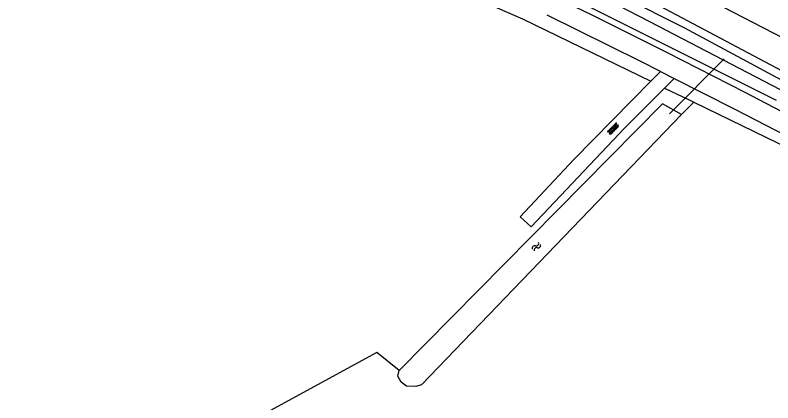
# Model space of a CAD drawing. Extents: x 135990 to 139000, y 393500 to 396000.
# Drawn here: x 137608.5 to 137733.8, y 395639.3 to 395703.5 of the extents above; entities that cross this region are included whole.
import ezdxf

# ---------------------------------------------------------------- set-up
doc = ezdxf.new("R2010")
doc.units = 0
for name, color, linetype in [('gg-knt-bronhoudergrens', 7, 'Continuous'), ('gg-knt-onverhard', 7, 'Continuous'), ('gg-knt-verharding', 7, 'Continuous'), ('gg-kntw-bovenkant insteek waterloop', 7, 'Continuous'), ('gg-kwrk-duiker nz buis', 7, 'Continuous'), ('gt-grn-groengrens', 7, 'Continuous'), ('gt-grn-vlakafsluiter', 7, 'Continuous'), ('gt-symb-overige verharding', 7, 'Continuous'), ('gt-symb-watersymbool', 7, 'Continuous'), ('gx-grn-maaiveld', 7, 'Continuous')]:
    doc.layers.add(name, color=color, linetype=linetype)

# ---------------------------------------------------------------- blocks, each defined once
blk = doc.blocks.new('gt0-WA')
at = {"layer": 'gt-symb-watersymbool'}
for centre, start, end in [((-0.32, 0.02), 28.0725, 151.9275), ((0.43, 0.42), 208.0725, 331.9275), ((-0.32, -0.43), 28.0725, 151.9275), ((0.43, -0.03), 208.0725, 331.9275)]:
    blk.add_arc(centre, 0.425, start, end, dxfattribs=at)
blk = doc.blocks.new('gt0-OVH')
at = {"layer": 'gt-symb-overige verharding'}
for points in [[(-0.97, 0.3), (-0.97, 0.31), (-0.96, 0.32), (-0.97, 0.33), (-0.97, 0.34), (-0.98, 0.35), (-0.99, 0.35), (-1, 0.36), (-1.01, 0.35), (-1.02, 0.35), (-1.03, 0.34), (-1.03, 0.33), (-1.04, 0.32), (-1.03, 0.31), (-1.03, 0.3), (-1.02, 0.29), (-1.01, 0.29), (-1, 0.28), (-0.99, 0.29), (-0.98, 0.29)], [(-0.87, 0.11), (-0.87, 0.12), (-0.86, 0.13), (-0.87, 0.14), (-0.87, 0.15), (-0.88, 0.16), (-0.89, 0.16), (-0.9, 0.16), (-0.91, 0.16), (-0.92, 0.16), (-0.93, 0.15), (-0.93, 0.14), (-0.94, 0.13), (-0.93, 0.12), (-0.93, 0.11), (-0.92, 0.1), (-0.91, 0.09), (-0.9, 0.09), (-0.89, 0.09), (-0.88, 0.1)], [(-0.77, 0.3), (-0.77, 0.31), (-0.76, 0.32), (-0.77, 0.33), (-0.77, 0.34), (-0.78, 0.35), (-0.79, 0.35), (-0.8, 0.36), (-0.81, 0.35), (-0.82, 0.35), (-0.83, 0.34), (-0.83, 0.33), (-0.84, 0.32), (-0.83, 0.31), (-0.83, 0.3), (-0.82, 0.29), (-0.81, 0.29), (-0.8, 0.28), (-0.79, 0.29), (-0.78, 0.29)], [(-0.67, 0.11), (-0.67, 0.12), (-0.66, 0.13), (-0.67, 0.14), (-0.67, 0.15), (-0.68, 0.16), (-0.69, 0.16), (-0.7, 0.16), (-0.71, 0.16), (-0.72, 0.16), (-0.73, 0.15), (-0.73, 0.14), (-0.74, 0.13), (-0.73, 0.12), (-0.73, 0.11), (-0.72, 0.1), (-0.71, 0.09), (-0.7, 0.09), (-0.69, 0.09), (-0.68, 0.1)], [(-0.57, 0.3), (-0.57, 0.31), (-0.56, 0.32), (-0.57, 0.33), (-0.57, 0.34), (-0.58, 0.35), (-0.59, 0.35), (-0.6, 0.36), (-0.61, 0.35), (-0.62, 0.35), (-0.63, 0.34), (-0.63, 0.33), (-0.64, 0.32), (-0.63, 0.31), (-0.63, 0.3), (-0.62, 0.29), (-0.61, 0.29), (-0.6, 0.28), (-0.59, 0.29), (-0.58, 0.29)], [(-0.47, 0.11), (-0.47, 0.12), (-0.46, 0.13), (-0.47, 0.14), (-0.47, 0.15), (-0.48, 0.16), (-0.49, 0.16), (-0.5, 0.16), (-0.51, 0.16), (-0.52, 0.16), (-0.53, 0.15), (-0.53, 0.14), (-0.54, 0.13), (-0.53, 0.12), (-0.53, 0.11), (-0.52, 0.1), (-0.51, 0.09), (-0.5, 0.09), (-0.49, 0.09), (-0.48, 0.1)], [(-0.37, 0.3), (-0.37, 0.31), (-0.36, 0.32), (-0.37, 0.33), (-0.37, 0.34), (-0.38, 0.35), (-0.39, 0.35), (-0.4, 0.36), (-0.41, 0.35), (-0.42, 0.35), (-0.43, 0.34), (-0.43, 0.33), (-0.44, 0.32), (-0.43, 0.31), (-0.43, 0.3), (-0.42, 0.29), (-0.41, 0.29), (-0.4, 0.28), (-0.39, 0.29), (-0.38, 0.29)], [(-0.27, 0.11), (-0.27, 0.12), (-0.26, 0.13), (-0.27, 0.14), (-0.27, 0.15), (-0.28, 0.16), (-0.29, 0.16), (-0.3, 0.16), (-0.31, 0.16), (-0.32, 0.16), (-0.33, 0.15), (-0.33, 0.14), (-0.34, 0.13), (-0.33, 0.12), (-0.33, 0.11), (-0.32, 0.1), (-0.31, 0.09), (-0.3, 0.09), (-0.29, 0.09), (-0.28, 0.1)], [(-0.17, 0.3), (-0.17, 0.31), (-0.16, 0.32), (-0.17, 0.33), (-0.17, 0.34), (-0.18, 0.35), (-0.19, 0.35), (-0.2, 0.36), (-0.21, 0.35), (-0.22, 0.35), (-0.23, 0.34), (-0.23, 0.33), (-0.24, 0.32), (-0.23, 0.31), (-0.23, 0.3), (-0.22, 0.29), (-0.21, 0.29), (-0.2, 0.28), (-0.19, 0.29), (-0.18, 0.29)], [(-0.07, 0.11), (-0.07, 0.12), (-0.06, 0.13), (-0.07, 0.14), (-0.07, 0.15), (-0.08, 0.16), (-0.09, 0.16), (-0.1, 0.16), (-0.11, 0.16), (-0.12, 0.16), (-0.13, 0.15), (-0.13, 0.14), (-0.14, 0.13), (-0.13, 0.12), (-0.13, 0.11), (-0.12, 0.1), (-0.11, 0.09), (-0.1, 0.09), (-0.09, 0.09), (-0.08, 0.1)], [(0.03, 0.3), (0.03, 0.31), (0.04, 0.32), (0.03, 0.33), (0.03, 0.34), (0.02, 0.35), (0.01, 0.35), (0, 0.36), (-0.01, 0.35), (-0.02, 0.35), (-0.03, 0.34), (-0.03, 0.33), (-0.04, 0.32), (-0.03, 0.31), (-0.03, 0.3), (-0.02, 0.29), (-0.01, 0.29), (0, 0.28), (0.01, 0.29), (0.02, 0.29)], [(0.13, 0.11), (0.13, 0.12), (0.14, 0.13), (0.13, 0.14), (0.13, 0.15), (0.12, 0.16), (0.11, 0.16), (0.1, 0.16), (0.09, 0.16), (0.08, 0.16), (0.07, 0.15), (0.07, 0.14), (0.06, 0.13), (0.07, 0.12), (0.07, 0.11), (0.08, 0.1), (0.09, 0.09), (0.1, 0.09), (0.11, 0.09), (0.12, 0.1)], [(0.23, 0.3), (0.23, 0.31), (0.24, 0.32), (0.23, 0.33), (0.23, 0.34), (0.22, 0.35), (0.21, 0.35), (0.2, 0.36), (0.19, 0.35), (0.18, 0.35), (0.17, 0.34), (0.17, 0.33), (0.16, 0.32), (0.17, 0.31), (0.17, 0.3), (0.18, 0.29), (0.19, 0.29), (0.2, 0.28), (0.21, 0.29), (0.22, 0.29)], [(0.33, 0.11), (0.33, 0.12), (0.34, 0.13), (0.33, 0.14), (0.33, 0.15), (0.32, 0.16), (0.31, 0.16), (0.3, 0.16), (0.29, 0.16), (0.28, 0.16), (0.27, 0.15), (0.27, 0.14), (0.26, 0.13), (0.27, 0.12), (0.27, 0.11), (0.28, 0.1), (0.29, 0.09), (0.3, 0.09), (0.31, 0.09), (0.32, 0.1)], [(0.43, 0.3), (0.43, 0.31), (0.44, 0.32), (0.43, 0.33), (0.43, 0.34), (0.42, 0.35), (0.41, 0.35), (0.4, 0.36), (0.39, 0.35), (0.38, 0.35), (0.37, 0.34), (0.37, 0.33), (0.36, 0.32), (0.37, 0.31), (0.37, 0.3), (0.38, 0.29), (0.39, 0.29), (0.4, 0.28), (0.41, 0.29), (0.42, 0.29)], [(0.53, 0.11), (0.53, 0.12), (0.54, 0.13), (0.53, 0.14), (0.53, 0.15), (0.52, 0.16), (0.51, 0.16), (0.5, 0.16), (0.49, 0.16), (0.48, 0.16), (0.47, 0.15), (0.47, 0.14), (0.46, 0.13), (0.47, 0.12), (0.47, 0.11), (0.48, 0.1), (0.49, 0.09), (0.5, 0.09), (0.51, 0.09), (0.52, 0.1)], [(0.63, 0.3), (0.63, 0.31), (0.64, 0.32), (0.63, 0.33), (0.63, 0.34), (0.62, 0.35), (0.61, 0.35), (0.6, 0.36), (0.59, 0.35), (0.58, 0.35), (0.57, 0.34), (0.57, 0.33), (0.56, 0.32), (0.57, 0.31), (0.57, 0.3), (0.58, 0.29), (0.59, 0.29), (0.6, 0.28), (0.61, 0.29), (0.62, 0.29)], [(0.73, 0.11), (0.73, 0.12), (0.74, 0.13), (0.73, 0.14), (0.73, 0.15), (0.72, 0.16), (0.71, 0.16), (0.7, 0.16), (0.69, 0.16), (0.68, 0.16), (0.67, 0.15), (0.67, 0.14), (0.66, 0.13), (0.67, 0.12), (0.67, 0.11), (0.68, 0.1), (0.69, 0.09), (0.7, 0.09), (0.71, 0.09), (0.72, 0.1)], [(0.83, 0.3), (0.83, 0.31), (0.84, 0.32), (0.83, 0.33), (0.83, 0.34), (0.82, 0.35), (0.81, 0.35), (0.8, 0.36), (0.79, 0.35), (0.78, 0.35), (0.77, 0.34), (0.77, 0.33), (0.76, 0.32), (0.77, 0.31), (0.77, 0.3), (0.78, 0.29), (0.79, 0.29), (0.8, 0.28), (0.81, 0.29), (0.82, 0.29)], [(0.93, 0.11), (0.93, 0.12), (0.94, 0.13), (0.93, 0.14), (0.93, 0.15), (0.92, 0.16), (0.91, 0.16), (0.9, 0.16), (0.89, 0.16), (0.88, 0.16), (0.87, 0.15), (0.87, 0.14), (0.86, 0.13), (0.87, 0.12), (0.87, 0.11), (0.88, 0.1), (0.89, 0.09), (0.9, 0.09), (0.91, 0.09), (0.92, 0.1)], [(1.03, 0.3), (1.03, 0.31), (1.04, 0.32), (1.03, 0.33), (1.03, 0.34), (1.02, 0.35), (1.01, 0.35), (1, 0.36), (0.99, 0.35), (0.98, 0.35), (0.97, 0.34), (0.97, 0.33), (0.96, 0.32), (0.97, 0.31), (0.97, 0.3), (0.98, 0.29), (0.99, 0.29), (1, 0.28), (1.01, 0.29), (1.02, 0.29)], [(-0.97, -0.14), (-0.97, -0.13), (-0.96, -0.12), (-0.97, -0.11), (-0.97, -0.1), (-0.98, -0.09), (-0.99, -0.09), (-1, -0.08), (-1.01, -0.09), (-1.02, -0.09), (-1.03, -0.1), (-1.03, -0.11), (-1.04, -0.12), (-1.03, -0.13), (-1.03, -0.14), (-1.02, -0.15), (-1.01, -0.15), (-1, -0.16), (-0.99, -0.15), (-0.98, -0.15)], [(-0.87, -0.33), (-0.87, -0.32), (-0.86, -0.31), (-0.87, -0.3), (-0.87, -0.29), (-0.88, -0.28), (-0.89, -0.28), (-0.9, -0.28), (-0.91, -0.28), (-0.92, -0.28), (-0.93, -0.29), (-0.93, -0.3), (-0.94, -0.31), (-0.93, -0.32), (-0.93, -0.33), (-0.92, -0.34), (-0.91, -0.35), (-0.9, -0.35), (-0.89, -0.35), (-0.88, -0.34)], [(-0.77, -0.14), (-0.77, -0.13), (-0.76, -0.12), (-0.77, -0.11), (-0.77, -0.1), (-0.78, -0.09), (-0.79, -0.09), (-0.8, -0.08), (-0.81, -0.09), (-0.82, -0.09), (-0.83, -0.1), (-0.83, -0.11), (-0.84, -0.12), (-0.83, -0.13), (-0.83, -0.14), (-0.82, -0.15), (-0.81, -0.15), (-0.8, -0.16), (-0.79, -0.15), (-0.78, -0.15)], [(-0.67, -0.33), (-0.67, -0.32), (-0.66, -0.31), (-0.67, -0.3), (-0.67, -0.29), (-0.68, -0.28), (-0.69, -0.28), (-0.7, -0.28), (-0.71, -0.28), (-0.72, -0.28), (-0.73, -0.29), (-0.73, -0.3), (-0.74, -0.31), (-0.73, -0.32), (-0.73, -0.33), (-0.72, -0.34), (-0.71, -0.35), (-0.7, -0.35), (-0.69, -0.35), (-0.68, -0.34)], [(-0.57, -0.14), (-0.57, -0.13), (-0.56, -0.12), (-0.57, -0.11), (-0.57, -0.1), (-0.58, -0.09), (-0.59, -0.09), (-0.6, -0.08), (-0.61, -0.09), (-0.62, -0.09), (-0.63, -0.1), (-0.63, -0.11), (-0.64, -0.12), (-0.63, -0.13), (-0.63, -0.14), (-0.62, -0.15), (-0.61, -0.15), (-0.6, -0.16), (-0.59, -0.15), (-0.58, -0.15)], [(-0.47, -0.33), (-0.47, -0.32), (-0.46, -0.31), (-0.47, -0.3), (-0.47, -0.29), (-0.48, -0.28), (-0.49, -0.28), (-0.5, -0.28), (-0.51, -0.28), (-0.52, -0.28), (-0.53, -0.29), (-0.53, -0.3), (-0.54, -0.31), (-0.53, -0.32), (-0.53, -0.33), (-0.52, -0.34), (-0.51, -0.35), (-0.5, -0.35), (-0.49, -0.35), (-0.48, -0.34)], [(-0.37, -0.14), (-0.37, -0.13), (-0.36, -0.12), (-0.37, -0.11), (-0.37, -0.1), (-0.38, -0.09), (-0.39, -0.09), (-0.4, -0.08), (-0.41, -0.09), (-0.42, -0.09), (-0.43, -0.1), (-0.43, -0.11), (-0.44, -0.12), (-0.43, -0.13), (-0.43, -0.14), (-0.42, -0.15), (-0.41, -0.15), (-0.4, -0.16), (-0.39, -0.15), (-0.38, -0.15)], [(-0.27, -0.33), (-0.27, -0.32), (-0.26, -0.31), (-0.27, -0.3), (-0.27, -0.29), (-0.28, -0.28), (-0.29, -0.28), (-0.3, -0.28), (-0.31, -0.28), (-0.32, -0.28), (-0.33, -0.29), (-0.33, -0.3), (-0.34, -0.31), (-0.33, -0.32), (-0.33, -0.33), (-0.32, -0.34), (-0.31, -0.35), (-0.3, -0.35), (-0.29, -0.35), (-0.28, -0.34)], [(-0.17, -0.14), (-0.17, -0.13), (-0.16, -0.12), (-0.17, -0.11), (-0.17, -0.1), (-0.18, -0.09), (-0.19, -0.09), (-0.2, -0.08), (-0.21, -0.09), (-0.22, -0.09), (-0.23, -0.1), (-0.23, -0.11), (-0.24, -0.12), (-0.23, -0.13), (-0.23, -0.14), (-0.22, -0.15), (-0.21, -0.15), (-0.2, -0.16), (-0.19, -0.15), (-0.18, -0.15)], [(-0.07, -0.33), (-0.07, -0.32), (-0.06, -0.31), (-0.07, -0.3), (-0.07, -0.29), (-0.08, -0.28), (-0.09, -0.28), (-0.1, -0.28), (-0.11, -0.28), (-0.12, -0.28), (-0.13, -0.29), (-0.13, -0.3), (-0.14, -0.31), (-0.13, -0.32), (-0.13, -0.33), (-0.12, -0.34), (-0.11, -0.35), (-0.1, -0.35), (-0.09, -0.35), (-0.08, -0.34)], [(0.03, -0.14), (0.03, -0.13), (0.04, -0.12), (0.03, -0.11), (0.03, -0.1), (0.02, -0.09), (0.01, -0.09), (0, -0.08), (-0.01, -0.09), (-0.02, -0.09), (-0.03, -0.1), (-0.03, -0.11), (-0.04, -0.12), (-0.03, -0.13), (-0.03, -0.14), (-0.02, -0.15), (-0.01, -0.15), (0, -0.16), (0.01, -0.15), (0.02, -0.15)], [(0.13, -0.33), (0.13, -0.32), (0.14, -0.31), (0.13, -0.3), (0.13, -0.29), (0.12, -0.28), (0.11, -0.28), (0.1, -0.28), (0.09, -0.28), (0.08, -0.28), (0.07, -0.29), (0.07, -0.3), (0.06, -0.31), (0.07, -0.32), (0.07, -0.33), (0.08, -0.34), (0.09, -0.35), (0.1, -0.35), (0.11, -0.35), (0.12, -0.34)], [(0.23, -0.14), (0.23, -0.13), (0.24, -0.12), (0.23, -0.11), (0.23, -0.1), (0.22, -0.09), (0.21, -0.09), (0.2, -0.08), (0.19, -0.09), (0.18, -0.09), (0.17, -0.1), (0.17, -0.11), (0.16, -0.12), (0.17, -0.13), (0.17, -0.14), (0.18, -0.15), (0.19, -0.15), (0.2, -0.16), (0.21, -0.15), (0.22, -0.15)], [(0.33, -0.33), (0.33, -0.32), (0.34, -0.31), (0.33, -0.3), (0.33, -0.29), (0.32, -0.28), (0.31, -0.28), (0.3, -0.28), (0.29, -0.28), (0.28, -0.28), (0.27, -0.29), (0.27, -0.3), (0.26, -0.31), (0.27, -0.32), (0.27, -0.33), (0.28, -0.34), (0.29, -0.35), (0.3, -0.35), (0.31, -0.35), (0.32, -0.34)], [(0.43, -0.14), (0.43, -0.13), (0.44, -0.12), (0.43, -0.11), (0.43, -0.1), (0.42, -0.09), (0.41, -0.09), (0.4, -0.08), (0.39, -0.09), (0.38, -0.09), (0.37, -0.1), (0.37, -0.11), (0.36, -0.12), (0.37, -0.13), (0.37, -0.14), (0.38, -0.15), (0.39, -0.15), (0.4, -0.16), (0.41, -0.15), (0.42, -0.15)], [(0.53, -0.33), (0.53, -0.32), (0.54, -0.31), (0.53, -0.3), (0.53, -0.29), (0.52, -0.28), (0.51, -0.28), (0.5, -0.28), (0.49, -0.28), (0.48, -0.28), (0.47, -0.29), (0.47, -0.3), (0.46, -0.31), (0.47, -0.32), (0.47, -0.33), (0.48, -0.34), (0.49, -0.35), (0.5, -0.35), (0.51, -0.35), (0.52, -0.34)], [(0.63, -0.14), (0.63, -0.13), (0.64, -0.12), (0.63, -0.11), (0.63, -0.1), (0.62, -0.09), (0.61, -0.09), (0.6, -0.08), (0.59, -0.09), (0.58, -0.09), (0.57, -0.1), (0.57, -0.11), (0.56, -0.12), (0.57, -0.13), (0.57, -0.14), (0.58, -0.15), (0.59, -0.15), (0.6, -0.16), (0.61, -0.15), (0.62, -0.15)], [(0.73, -0.33), (0.73, -0.32), (0.74, -0.31), (0.73, -0.3), (0.73, -0.29), (0.72, -0.28), (0.71, -0.28), (0.7, -0.28), (0.69, -0.28), (0.68, -0.28), (0.67, -0.29), (0.67, -0.3), (0.66, -0.31), (0.67, -0.32), (0.67, -0.33), (0.68, -0.34), (0.69, -0.35), (0.7, -0.35), (0.71, -0.35), (0.72, -0.34)], [(0.83, -0.14), (0.83, -0.13), (0.84, -0.12), (0.83, -0.11), (0.83, -0.1), (0.82, -0.09), (0.81, -0.09), (0.8, -0.08), (0.79, -0.09), (0.78, -0.09), (0.77, -0.1), (0.77, -0.11), (0.76, -0.12), (0.77, -0.13), (0.77, -0.14), (0.78, -0.15), (0.79, -0.15), (0.8, -0.16), (0.81, -0.15), (0.82, -0.15)], [(0.93, -0.33), (0.93, -0.32), (0.94, -0.31), (0.93, -0.3), (0.93, -0.29), (0.92, -0.28), (0.91, -0.28), (0.9, -0.28), (0.89, -0.28), (0.88, -0.28), (0.87, -0.29), (0.87, -0.3), (0.86, -0.31), (0.87, -0.32), (0.87, -0.33), (0.88, -0.34), (0.89, -0.35), (0.9, -0.35), (0.91, -0.35), (0.92, -0.34)], [(1.03, -0.14), (1.03, -0.13), (1.04, -0.12), (1.03, -0.11), (1.03, -0.1), (1.02, -0.09), (1.01, -0.09), (1, -0.08), (0.99, -0.09), (0.98, -0.09), (0.97, -0.1), (0.97, -0.11), (0.96, -0.12), (0.97, -0.13), (0.97, -0.14), (0.98, -0.15), (0.99, -0.15), (1, -0.16), (1.01, -0.15), (1.02, -0.15)]]:
    blk.add_lwpolyline(points, close=True, dxfattribs=at)

msp = doc.modelspace()

# ---------------------------------------------------------------- linework, layer by layer
at = {"layer": 'gg-knt-bronhoudergrens'}
msp.add_line((137718.74, 395687.073), (137720.746, 395689.117), dxfattribs=at)
at = {"layer": 'gg-knt-onverhard'}
for p, q in [((137713.629, 395692.578), (137715.231, 395694.203)), ((137715.93, 395691.459), (137717.511, 395693.046))]:
    msp.add_line(p, q, dxfattribs=at)
for points in [[(137692.002, 395670.125), (137700.893, 395679.656), (137713.629, 395692.578)], [(137693.833, 395668.46), (137709.356, 395684.859), (137715.93, 395691.459)]]:
    msp.add_lwpolyline(points, dxfattribs=at)
at = {"layer": 'gg-knt-verharding'}
msp.add_line((137715.231, 395694.203), (137717.511, 395693.046), dxfattribs=at)
for points in [[(137691.492, 395709.62), (137703.9, 395703.599), (137716.232, 395697.425), (137729.214, 395690.752), (137742.144, 395683.978), (137754.231, 395677.59), (137766.271, 395671.114), (137777.726, 395664.808), (137789.122, 395658.398), (137814.848, 395643.483), (137864.009, 395614.186), (137889.474, 395599.25), (137917.212, 395584.294), (138000, 395540.479)], [(137715.231, 395694.203), (137711.996, 395695.845), (137696.498, 395703.528)], [(137717.511, 395693.046), (137727.42, 395688.015), (137739.506, 395681.757), (137751.538, 395675.397), (137763.752, 395668.833), (137775.915, 395662.177)]]:
    msp.add_lwpolyline(points, dxfattribs=at)
at = {"layer": 'gg-kntw-bovenkant insteek waterloop'}
msp.add_line((137675.705, 395642.323), (137718.74, 395687.073), dxfattribs=at)
for points in [[(137696.277, 395708.563), (137697.205, 395708.127), (137734.396, 395689.448)], [(137718.74, 395687.073), (137715.55, 395688.854), (137672.006, 395644.681)], [(137675.705, 395642.323), (137674.761, 395642.03), (137673.236, 395642.098), (137672.314, 395642.759), (137671.763, 395643.75), (137672.006, 395644.681)]]:
    msp.add_lwpolyline(points, dxfattribs=at)
at = {"layer": 'gg-kwrk-duiker nz buis'}
msp.add_line((137716.718, 395687.174), (137725.768, 395696.3), dxfattribs=at)
at = {"layer": 'gt-grn-groengrens'}
for points in [[(137682.859, 395707.086), (137683.999, 395706.615), (137692.38, 395702.91), (137713.629, 395692.578)], [(137715.93, 395691.459), (137719.983, 395689.488), (137720.746, 395689.117)], [(137720.746, 395689.117), (137736.64, 395681.39), (137779.66, 395657.28), (137822.68, 395632.75), (137887.26, 395593.67), (137897.736, 395588.147)]]:
    msp.add_lwpolyline(points, dxfattribs=at)
at = {"layer": 'gt-grn-vlakafsluiter'}
msp.add_line((137692.002, 395670.125), (137693.833, 395668.46), dxfattribs=at)
at = {"layer": 'gx-grn-maaiveld'}
for points in [[(137774.028, 395679.056), (137745.567, 395694.549), (137724.024, 395705.665), (137698.625, 395718.098), (137672.692, 395730.299), (137651.219, 395739.236), (137631.351, 395746.936), (137617.382, 395752.071), (137597.015, 395759.438), (137582.811, 395764.031), (137567.071, 395768.663), (137554.542, 395771.703), (137541.1, 395774.328), (137528.577, 395776.155), (137515.048, 395777.373), (137504.691, 395777.815), (137496.106, 395777.968), (137485.619, 395777.876), (137477.096, 395777.664), (137456.355, 395776.633), (137433.674, 395775.179), (137404.342, 395773.358), (137392.675, 395772.942)], [(137672.006, 395644.681), (137668.309, 395647.698), (137495.557, 395553.472), (137461.091, 395617.952), (137429.305, 395675.435), (137473.439, 395720.143), (137512.81, 395760.026)], [(137698.799, 395713.286), (137706.026, 395709.909), (137740.669, 395691.503), (137752.674, 395684.857)], [(137903.798, 395594.888), (137893.759, 395600.281), (137885.112, 395605.343), (137847.081, 395627.964), (137823.258, 395642.317), (137803.012, 395654.363), (137778.855, 395667.841), (137774.386, 395670.334), (137740.484, 395688.377), (137713.478, 395702.424), (137697.991, 395710.48), (137698.71, 395711.812), (137719.193, 395701.445), (137743.292, 395688.473), (137779.891, 395668.312), (137798.099, 395657.955), (137803.737, 395654.631), (137815.695, 395647.58), (137836.443, 395635.122), (137860.762, 395620.706), (137893.1, 395601.734), (137903.3, 395596.251), (137904.25, 395595.741)]]:
    msp.add_lwpolyline(points, dxfattribs=at)

# ---------------------------------------------------------------- block references
at = {"layer": 'gt-symb-overige verharding', "rotation": 45}
msp.add_blockref('gt0-OVH', (137707.429, 395684.71), dxfattribs=at)
at = {"layer": 'gt-symb-watersymbool', "rotation": -134.5948032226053}
msp.add_blockref('gt0-WA', (137694.748, 395665.214), dxfattribs=at)

doc.saveas('drawing.dxf')
